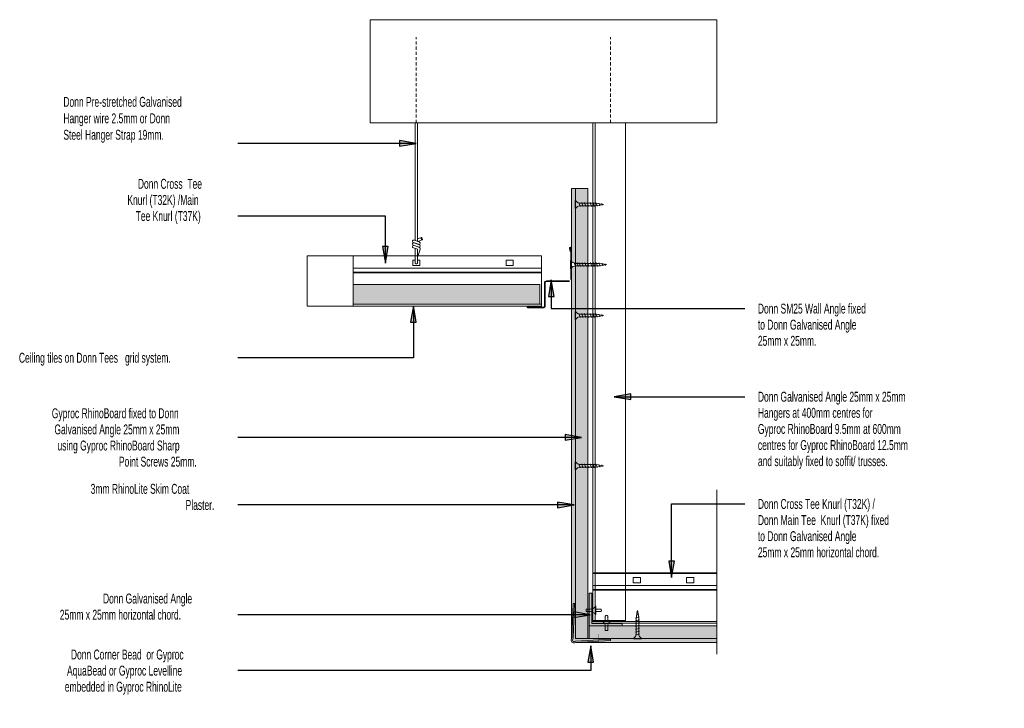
# Model space of a CAD drawing. Header units: millimetres. Extents: x -115474967 to 444143, y -74377 to 241828222.
# Tile 393 of 590: x 40888 to 41636, y 40738 to 41261. Entities that reach past the tile are written whole.
import ezdxf

# ---------------------------------------------------------------- set-up
doc = ezdxf.new("R2010")
doc.units = ezdxf.units.MM
doc.header["$MEASUREMENT"] = 0
doc.linetypes.add('Overhead', pattern=[3.96875, 2.38125, -1.5875])
for name, color, linetype, lineweight in [('_ INVISIBLE', 9, 'Continuous', 5), ('A', 1, 'Continuous', 18), ('LAYER_1', 5, 'Continuous', 18), ('OVERHEAD', 2, 'Overhead', 15), ('P-tRACK', 2, 'Continuous', 18), ('titleinfo', 7, 'Continuous', 18)]:
    doc.layers.add(name, color=color, linetype=linetype, lineweight=lineweight)
doc.layers.add('TEXT', color=7, linetype='Continuous')
doc.styles.add('Arial Narrow', font='ARIALN.TTF', dxfattribs={"width": 0.75, "height": 25})

# ---------------------------------------------------------------- blocks, each defined once
blk = doc.blocks.new('GSCS-002-CHANGE_LEVEL_dwg_SCREW-27616317-3D-1-1')
at = {"layer": 'LAYER_1', "color": 7}
for p, q in [((1142.46, 881.76), (1139.44, 882.69)), ((1142.36, 883.95), (1139.68, 884.77)), ((1141.99, 886.22), (1140.02, 886.83)), ((1141.62, 888.49), (1140.35, 888.88)), ((1142.46, 879.61), (1139.44, 880.54)), ((1142.46, 877.45), (1139.44, 878.38)), ((1142.46, 875.29), (1139.44, 876.22)), ((1142.46, 873.14), (1139.44, 874.07)), ((1142.46, 870.98), (1139.44, 871.91))]:
    blk.add_line(p, q, dxfattribs=at)
at = {"layer": 'LAYER_1', "color": 7, "flags": 128}
blk.add_lwpolyline([(1141.89, 872.37), (1141.89, 883.87), (1140.95, 889.62), (1140.01, 883.87), (1140.01, 872.37)], dxfattribs=at)
blk.add_lwpolyline([(1137.82, 868.42), (1144.07, 868.42), (1144.07, 868.06), (1137.82, 868.06)], close=True, dxfattribs=at)
at = {"layer": 'LAYER_1', "color": 7}
for centre, start_param, end_param in [((1136.35, 872.28), 3.556056, 4.735263), ((1145.55, 872.28), 1.547922, 2.727129)]:
    blk.add_ellipse(centre, major_axis=(0, 4.21), ratio=0.869565, start_param=start_param, end_param=end_param, dxfattribs=at)
blk = doc.blocks.new('GSCS-002-CHANGE_LEVEL_dwg_HANGER-27616318-3D-1-1')
at = {"lineweight": 18, "flags": 128}
blk.add_lwpolyline([(1959.77, 916.48), (1961.43, 916.48), (1961.43, 912.4), (1956.01, 912.4), (1956.01, 916.48), (1957.87, 916.48)], dxfattribs=at)
at = {"layer": 'titleinfo'}
for p, q in [((1957.87, 1020.74), (1957.87, 930.83)), ((1959.77, 931.47), (1959.77, 1020.74)), ((1957.87, 932.59), (1954.95, 933.58)), ((1960.47, 931.71), (1959.77, 931.94))]:
    blk.add_line(p, q, dxfattribs=at)
at = {"layer": 'titleinfo', "flags": 128}
for points in [[(1954.4, 931.8), (1954.18, 932.02), (1954.12, 932.46), (1954.24, 932.96), (1954.49, 933.38), (1954.8, 933.58), (1955.07, 933.5), (1955.21, 933.16), (1955.18, 932.67), (1954.99, 932.19), (1954.7, 931.86), (1954.4, 931.8), (1957.59, 930.7)], [(1956.22, 928.72), (1955.92, 929.15), (1955.92, 929.64), (1956.1, 930.07), (1956.53, 930.37), (1960.5, 931.72), (1960.99, 931.72)], [(1957.14, 928.54), (1956.65, 928.48), (1956.22, 928.72), (1955.92, 929.09), (1955.92, 929.58), (1956.1, 930), (1956.53, 930.31), (1960.5, 931.66)], [(1956.22, 926.64), (1955.92, 927.07), (1955.92, 927.56), (1956.1, 927.99), (1956.53, 928.23), (1960.5, 929.58), (1960.99, 929.64), (1961.42, 929.39)], [(1957.48, 920.02), (1955.92, 924.93), (1955.92, 925.48), (1956.1, 925.91), (1956.53, 926.21), (1960.5, 927.56), (1960.99, 927.56)], [(1961.42, 929.39), (1961.67, 929.03), (1961.73, 928.54), (1961.48, 928.11), (1961.05, 927.8), (1957.14, 926.46), (1956.65, 926.46), (1956.22, 926.64)], [(1960.5, 931.66), (1960.99, 931.66), (1961.42, 931.47), (1961.67, 931.04), (1961.73, 930.56), (1961.48, 930.13), (1961.05, 929.88), (1957.14, 928.54), (1961.05, 929.94), (1961.48, 930.19), (1961.73, 930.62), (1961.67, 931.11), (1961.42, 931.53), (1960.99, 931.72)], [(1959.77, 925.3), (1959.77, 914.47), (1959.65, 913.98), (1959.28, 913.68), (1958.79, 913.55), (1958.36, 913.68), (1958, 913.98), (1957.87, 914.47), (1957.87, 924.69), (1961.05, 925.78), (1961.48, 926.03), (1961.73, 926.46), (1961.67, 926.95), (1961.42, 927.37), (1960.99, 927.56)]]:
    blk.add_lwpolyline(points, dxfattribs=at)

msp = doc.modelspace()

# ---------------------------------------------------------------- hatches: boundary and pattern name
at = {"lineweight": 18}
h = msp.add_hatch(color=9, dxfattribs=at)
h.paths.add_polyline_path([(41321.32033, 40788.43022), (41417.55982, 40788.43022), (41417.55982, 40791.43022), (41360.33611, 40791.43022), (41360.33611, 40791.07085), (41354.08611, 40791.07085), (41354.08611, 40791.43022), (41310.11509, 40791.43022), (41310.11509, 40919.4389), (41309.75571, 40919.4389), (41309.75571, 40925.6889), (41310.11509, 40925.6889), (41310.11509, 41033.59642), (41309.75571, 41033.59642), (41309.75571, 41039.84642), (41310.11509, 41039.84642), (41310.11509, 41073.76783), (41309.92022, 41074.40024), (41309.11291, 41074.23955), (41308.35735, 41073.94464), (41307.68272, 41073.52692), (41307.11509, 41073.00252), (41307.11509, 40791.18726), (41307.33227, 40791.73022), (41308.25709, 40818.02981), (41309.25709, 40818.02981), (41308.31423, 40791.54111), (41308.26075, 40791.35883), (41307.81148, 40790.14977), (41307.81131, 40789.89722), (41307.87442, 40789.65269), (41307.99678, 40789.43176), (41308.17058, 40789.24853), (41308.38475, 40789.11468), (41308.62562, 40789.03877), (41309.0446, 40789.05961), (41309.12529, 40789.07607), (41310.33227, 40789.43022), (41336.8052, 40790.89182), (41336.8052, 40789.89182), (41310.33227, 40788.43022)], flags=0)
h.paths.add_polyline_path([(41310.11509, 41076.31439), (41310.11509, 41117.93278), (41309.75571, 41117.93278), (41309.75571, 41124.18278), (41310.11509, 41124.18278), (41310.11509, 41133.17334), (41307.11509, 41133.17334), (41307.11509, 41077.72968), (41307.72967, 41077.1702), (41308.46566, 41076.73542), (41309.69892, 41076.36167)], flags=0)
for color, points in [(254, [(41310.22219, 40791.43022), (41319.61509, 40791.43022), (41319.61509, 41133.17334), (41310.11509, 41133.17334), (41310.13487, 40791.43022)]), (254, [(41283.03147, 41045.40812), (41283.03147, 41060.40812), (41141.3111, 41060.40812), (41141.3111, 41045.40812)]), (4, [(41321.32033, 40800.93022), (41345.61509, 40800.93022), (41345.61509, 40802.93022), (41322.61509, 40802.93022), (41322.61509, 40825.93022), (41320.61509, 40825.93022), (41320.61509, 40800.93022)]), (4, [(41308.95227, 40788.02839), (41309.88287, 40788.27742), (41310.44022, 40788.43618), (41336.8052, 40789.89182), (41336.8052, 40790.89182), (41310.01037, 40789.37699), (41308.87783, 40789.02561), (41308.50728, 40789.07607), (41308.26075, 40789.19218), (41308.17058, 40789.24853), (41307.99678, 40789.43176), (41307.87442, 40789.65269), (41307.81131, 40789.89722), (41307.81148, 40790.14977), (41307.87491, 40790.39423), (41308.31423, 40791.54111), (41308.33227, 40791.73022), (41309.25709, 40818.02981), (41308.25709, 40818.02981), (41307.33227, 40791.73022), (41306.85006, 40790.39423), (41306.81948, 40790.14977), (41306.81923, 40789.77161), (41306.94545, 40789.28253), (41307.19017, 40788.84067), (41307.53778, 40788.47421), (41307.96612, 40788.20653), (41308.44786, 40788.05469), (41308.87783, 40788.03227)]), (254, [(41417.55982, 40791.43022), (41417.55982, 40800.93022), (41320.61509, 40800.93022), (41320.61509, 40791.43022), (41360.33611, 40791.43022)]), (31, [(41327.75982, 40789.34398), (41327.75982, 40794.87549), (41327.40879, 40794.87549), (41327.40879, 40789.34398)])]:
    msp.add_hatch(color=color, dxfattribs=at).paths.add_polyline_path(points, flags=0)
at = {"layer": 'TEXT', "lineweight": 25}
for points in [[(41189.04759, 41167.45308), (41176.54759, 41169.65717), (41176.54759, 41165.24899)], [(41165.78412, 41076.56028), (41167.98821, 41089.06028), (41163.58003, 41089.06028)], [(41291.73581, 41063.75186), (41289.53172, 41051.25186), (41293.9399, 41051.25186)], [(41187.01854, 41044.12667), (41184.81445, 41031.62667), (41189.22262, 41031.62667)], [(41339.60354, 40975.05418), (41352.10354, 40972.85009), (41352.10354, 40977.25827)], [(41314.69572, 40944.15383), (41302.19572, 40946.35792), (41302.19572, 40941.94974)], [(41309.08059, 40892.83775), (41296.58059, 40895.04184), (41296.58059, 40890.63366)], [(41383.11966, 40837.66758), (41385.32375, 40850.16758), (41380.91557, 40850.16758)], [(41321.25018, 40809.51178), (41308.75018, 40811.71586), (41308.75018, 40807.30769)], [(41321.66296, 40785.84063), (41319.45887, 40773.34063), (41323.86705, 40773.34063)]]:
    msp.add_hatch(color=250, dxfattribs=at).paths.add_polyline_path(points, flags=0)

# ---------------------------------------------------------------- linework, layer by layer
at = {"lineweight": 18}
for p, q in [((41325.18256, 41183.04474), (41325.18256, 40805.17382)), ((41319.61509, 41043.25283), (41319.61509, 41058.47625)), ((41148.18007, 41045.40812), (41141.3111, 41045.40812)), ((41141.3111, 41045.40812), (41284.27685, 41045.40812)), ((41417.55982, 40788.43022), (41417.55982, 40904.44229)), ((41323.20036, 40805.17382), (41323.20036, 40841.27959)), ((41307.11509, 40822.37368), (41307.11509, 40791.18726)), ((41322.61509, 40825.92022), (41322.61509, 40802.93022)), ((41318.20753, 40813.72746), (41318.20753, 40811.85246)), ((41325.59774, 40813.72746), (41325.59774, 40811.85246)), ((41320.61509, 40801.17959), (41320.61509, 40803.17959)), ((41332.69502, 40804.80897), (41334.57002, 40804.80897)), ((41332.69502, 40797.41875), (41334.57002, 40797.41875))]:
    msp.add_line(p, q, dxfattribs=at)
at = {"lineweight": 18, "flags": 128}
for points in [[(41323.18256, 41183.04474), (41323.18256, 40805.17382), (41348.18256, 40805.17382), (41348.18256, 41183.04474)], [(41310.11509, 41133.17334), (41307.11509, 41133.17334), (41307.11509, 40791.43022)], [(41310.11509, 41131.11067), (41310.11509, 40791.43022), (41310.11509, 41133.17334), (41319.61509, 41133.17334), (41310.11509, 41133.17334), (41310.11509, 40791.43022), (41319.61509, 40791.43022), (41319.61509, 41133.17334)], [(41319.61509, 41131.11067), (41319.61509, 41133.17334), (41319.61509, 40791.43022), (41310.11509, 40791.43022), (41310.11509, 41133.17334), (41319.61509, 41133.17334), (41319.61509, 40791.43022)], [(41141.3111, 41081.94758), (41176.04567, 41081.94758), (41274.51851, 41081.94758), (41284.27685, 41081.94758), (41284.27685, 41043.84714), (41141.3111, 41043.84714)], [(41141.3111, 41045.40812), (41195.45684, 41045.40812), (41273.01335, 41045.40812), (41283.03147, 41045.40812), (41283.03147, 41060.40812), (41141.3111, 41060.40812)], [(41320.61509, 40800.93022), (41345.61509, 40800.93022), (41345.61509, 40802.93022), (41322.61509, 40802.93022), (41322.61509, 40825.92022), (41320.61509, 40825.92022), (41320.61509, 40800.93022), (41320.61509, 40791.43022), (41310.11509, 40791.43022)]]:
    msp.add_lwpolyline(points, dxfattribs=at)
for points in [[(41257.44979, 41074.70469), (41262.86876, 41074.70469), (41262.86876, 41078.78176), (41257.44979, 41078.78176), (41257.44979, 41074.70469), (41262.86876, 41074.70469), (41262.86876, 41078.78176), (41257.44979, 41078.78176)], [(41353.96001, 40833.65999), (41359.37898, 40833.65999), (41359.37898, 40837.73705), (41353.96001, 40837.73705)], [(41394.46846, 40833.65999), (41399.88743, 40833.65999), (41399.88743, 40837.73705), (41394.46846, 40837.73705)], [(41320.61509, 40791.43022), (41417.55982, 40791.43022), (41417.55982, 40800.93022), (41320.61509, 40800.93022)]]:
    msp.add_lwpolyline(points, close=True, dxfattribs=at)
at = {"lineweight": 18}
for centre, start, end in [((41328.82535, 40812.78996), 294.25493807, 65.74506193), ((41333.63252, 40808.03658), 24.25493807, 155.74506193)]:
    msp.add_arc(centre, 1.02827, start, end, dxfattribs=at)
at = {"layer": '_ INVISIBLE'}
for p, q in [((41154.23771, 41261.41793), (41154.23771, 41183.04474)), ((41417.55982, 41261.41793), (41154.23771, 41261.41793)), ((41417.55982, 41183.04474), (41417.55982, 41261.41793)), ((41154.23771, 41183.04474), (41417.55982, 41183.04474)), ((41106.3111, 41081.94758), (41106.3111, 41043.84714)), ((41141.3111, 41081.94758), (41106.3111, 41081.94758)), ((41141.3111, 41043.84714), (41141.3111, 41081.94758)), ((41106.3111, 41043.84714), (41141.3111, 41043.84714)), ((41417.55982, 40904.44229), (41417.55982, 40779.44229))]:
    msp.add_line(p, q, dxfattribs=at)
at = {"layer": 'A', "color": 7}
for p, q in [((41305.59545, 41087.79741), (41306.11714, 41085.34564)), ((41306.09545, 41087.79741), (41306.59545, 41085.44741)), ((41306.59545, 41086.6243), (41306.11714, 41086.52253)), ((41306.59545, 41064.04741), (41306.59545, 41087.79741)), ((41286.59545, 41044.04741), (41286.59545, 41061.54741)), ((41287.09545, 41044.04741), (41287.09545, 41061.54741)), ((41288.09545, 41063.04741), (41305.59545, 41063.04741)), ((41288.09545, 41062.54741), (41305.59545, 41062.54741)), ((41274.09545, 41043.04741), (41285.59545, 41043.04741)), ((41285.59545, 41042.54741), (41274.09545, 41042.54741)), ((41310.11509, 40822.91407), (41310.11509, 40846.66408)), ((41307.87491, 40790.39423), (41308.26075, 40791.35883)), ((41310.01037, 40789.37699), (41309.12529, 40789.07607))]:
    msp.add_line(p, q, dxfattribs=at)
at = {"layer": 'A', "color": 7, "flags": 128}
for points in [[(41274.09545, 41043.54741), (41275.84545, 41043.04741), (41275.98282, 41043.52818), (41274.09545, 41044.04741)], [(41308.33227, 40791.73022), (41309.25709, 40818.02981), (41308.25709, 40818.02981), (41307.33227, 40791.73022)], [(41310.33227, 40788.43022), (41336.8052, 40789.89182), (41336.8052, 40790.89182), (41310.33227, 40789.43022)]]:
    msp.add_lwpolyline(points, dxfattribs=at)
at = {"layer": 'A', "color": 7}
for centre, radius, start, end in [((41306.34545, 41087.79741), 0.75, 89.999618, 180), ((41306.34545, 41087.79741), 0.25, 89.998854, 180), ((41306.34545, 41087.79741), 0.75, 0, 89.999618), ((41306.34545, 41087.79741), 0.25, 0, 89.998854), ((41288.09545, 41061.54741), 1.5, 90, 180), ((41288.09545, 41061.54741), 1, 90, 180), ((41274.09545, 41043.29741), 0.75, 90, 179.999618), ((41274.09545, 41043.29741), 0.75, 179.999618, 270), ((41274.09545, 41043.29741), 0.25, 90, 179.998854), ((41274.09545, 41043.29741), 0.25, 179.998854, 270), ((41285.59545, 41044.04741), 1, 270, 0), ((41285.59545, 41044.04741), 1.5, 270, 0), ((41308.80339, 40790.02284), 1, 158.19859051, 288.77803322), ((41307.33227, 40791.73022), 1, 338.19859051, 0), ((41310.33227, 40788.43022), 1, 90, 108.77803322)]:
    msp.add_arc(centre, radius, start, end, dxfattribs=at)
at = {"layer": 'LAYER_1', "color": 7}
for p, q in [((41309.15753, 41076.87536), (41310.08766, 41073.85684)), ((41311.31378, 41076.87536), (41312.24391, 41073.85684)), ((41312.97054, 41076.87536), (41313.90067, 41073.85684)), ((41315.12679, 41076.87536), (41316.05692, 41073.85684)), ((41319.43929, 41076.87536), (41320.36942, 41073.85684)), ((41323.75179, 41076.87536), (41324.68192, 41073.85684)), ((41325.90804, 41076.87536), (41326.83817, 41073.85684)), ((41328.09414, 41076.77848), (41328.91935, 41074.10045)), ((41330.36445, 41076.40832), (41330.97245, 41074.4352)), ((41332.63476, 41076.03816), (41333.02555, 41074.76994)), ((41321.28524, 40813.72746), (41318.20753, 40813.72746)), ((41321.28524, 40811.85246), (41318.20753, 40811.85246)), ((41329.24776, 40813.72746), (41325.59774, 40813.72746)), ((41329.24776, 40811.85246), (41325.59774, 40811.85246)), ((41332.69502, 40808.45899), (41332.69502, 40804.80897)), ((41334.57002, 40808.45899), (41334.57002, 40804.80897)), ((41320.61509, 40800.93022), (41417.55982, 40800.93022)), ((41332.69502, 40800.49647), (41332.69502, 40797.41875)), ((41334.57002, 40800.49647), (41334.57002, 40797.41875)), ((41310.33227, 40788.43022), (41417.55982, 40788.43022)), ((41320.61509, 40791.43022), (41417.55982, 40791.43022))]:
    msp.add_line(p, q, dxfattribs=at)
at = {"layer": 'LAYER_1', "color": 8}
for p, q in [((41348.45976, 40841.27959), (41323.20036, 40841.27959)), ((41348.45976, 40840.87319), (41323.20036, 40840.87319)), ((41348.45976, 40831.56904), (41323.20036, 40831.56904)), ((41348.45976, 40828.57959), (41323.20036, 40828.57959)), ((41323.20036, 40828.17959), (41348.45976, 40828.17959))]:
    msp.add_line(p, q, dxfattribs=at)
at = {"layer": 'LAYER_1', "color": 7, "flags": 128}
for points in [[(41306.59545, 41072.2411), (41306.59545, 41078.4911), (41306.23607, 41078.4911), (41306.23607, 41072.2411)], [(41318.21317, 41073.85684), (41317.28304, 41076.87536)], [(41322.52567, 41073.85684), (41321.59554, 41076.87536)], [(41325.23837, 40815.91496), (41325.23837, 40809.66496), (41325.59774, 40809.66496), (41325.59774, 40815.91496)], [(41330.50752, 40804.44959), (41336.75752, 40804.44959), (41336.75752, 40804.80897), (41330.50752, 40804.80897)]]:
    msp.add_lwpolyline(points, close=True, dxfattribs=at)
for points in [[(41310.54857, 41076.3036), (41328.01783, 41076.3036), (41333.76783, 41075.3661), (41328.01783, 41074.4286), (41310.54857, 41074.4286)], [(41284.27685, 41072.61374), (41274.51851, 41072.61374), (41204.2962, 41072.61374), (41173.9082, 41072.61374), (41141.3111, 41072.61374)], [(41284.27685, 41069.6243), (41274.51851, 41069.6243), (41204.2962, 41069.6243), (41176.59328, 41069.6243), (41141.3111, 41069.6243)], [(41141.3111, 41069.2243), (41176.65037, 41069.2243), (41204.2962, 41069.2243), (41274.51851, 41069.2243), (41284.27685, 41069.2243)], [(41417.55982, 40841.27959), (41398.28919, 40841.27959), (41348.45976, 40841.27959)], [(41417.55982, 40840.87319), (41398.28919, 40840.87319), (41348.45976, 40840.87319)], [(41417.55982, 40831.56904), (41398.28919, 40831.56904), (41348.45976, 40831.56904)], [(41417.55982, 40828.57959), (41398.28919, 40828.57959), (41348.45976, 40828.57959)], [(41348.45976, 40828.17959), (41398.28919, 40828.17959), (41417.55982, 40828.17959)], [(41416.28638, 40804.44959), (41417.55982, 40804.44959), (41322.61509, 40804.44959)], [(41416.03816, 40803.17959), (41417.55982, 40803.17959), (41322.61509, 40803.17959)]]:
    msp.add_lwpolyline(points, dxfattribs=at)
at = {"layer": 'LAYER_1', "color": 7}
for centre, major_axis, start_param, end_param in [((41310.4522, 41079.96656), (4.2135, 0), 3.556056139, 4.735263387), ((41310.4522, 41070.76565), (4.2135, 0), 1.54792192, 2.727129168), ((41321.38162, 40817.39042), (4.2135, 0), 4.689514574, 5.868721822), ((41321.38162, 40808.18951), (4.2135, 0), 0.414463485, 1.593670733), ((41329.03206, 40800.59284), (0, 4.2135), 4.689514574, 5.868721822), ((41338.23297, 40800.59284), (0, 4.2135), 0.414463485, 1.593670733)]:
    msp.add_ellipse(centre, major_axis=major_axis, ratio=0.869565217, start_param=start_param, end_param=end_param, dxfattribs=at)
at = {"layer": 'OVERHEAD'}
for p, q in [((41189.23771, 41183.04474), (41189.23771, 41248.04474)), ((41336.68256, 41183.04474), (41336.68256, 41248.04474))]:
    msp.add_line(p, q, dxfattribs=at)
at = {"layer": 'P-tRACK', "color": 7}
for p, q in [((41306.94643, 40790.76562), (41307.33227, 40791.73022)), ((41310.33227, 40788.43022), (41309.44719, 40788.12929))]:
    msp.add_line(p, q, dxfattribs=at)
msp.add_arc((41308.80339, 40790.02284), 2, 158.19859051, 288.77803322, dxfattribs=at)
at = {"layer": 'TEXT', "color": 250, "lineweight": 25}
for p, q in [((41189.04759, 41167.45308), (41053.82615, 41167.45308)), ((41189.04759, 41167.45308), (41176.54759, 41169.65717)), ((41176.54759, 41169.65717), (41176.54759, 41165.24899)), ((41176.54759, 41165.24899), (41189.04759, 41167.45308)), ((41165.78412, 41112.28509), (41053.82615, 41112.28509)), ((41165.78412, 41076.56028), (41165.78412, 41112.28509)), ((41167.98821, 41089.06028), (41163.58003, 41089.06028)), ((41163.58003, 41089.06028), (41165.78412, 41076.56028)), ((41165.78412, 41076.56028), (41167.98821, 41089.06028)), ((41291.73581, 41063.75186), (41289.53172, 41051.25186)), ((41293.9399, 41051.25186), (41291.73581, 41063.75186)), ((41291.73581, 41063.75186), (41291.73581, 41041.9938)), ((41289.53172, 41051.25186), (41293.9399, 41051.25186)), ((41187.01854, 41044.12667), (41184.81445, 41031.62667)), ((41189.22262, 41031.62667), (41187.01854, 41044.12667)), ((41187.01854, 41044.12667), (41187.01854, 41004.64134)), ((41291.73581, 41041.9938), (41438.62889, 41041.9938)), ((41184.81445, 41031.62667), (41189.22262, 41031.62667)), ((41187.01854, 41004.64134), (41053.82615, 41004.64134)), ((41352.10354, 40977.25827), (41339.60354, 40975.05418)), ((41339.60354, 40975.05418), (41352.10354, 40972.85009)), ((41339.60354, 40975.05418), (41438.62889, 40975.05418)), ((41352.10354, 40972.85009), (41352.10354, 40977.25827)), ((41314.69572, 40944.15383), (41053.82615, 40944.15383)), ((41314.69572, 40944.15383), (41302.19572, 40946.35792)), ((41302.19572, 40946.35792), (41302.19572, 40941.94974)), ((41302.19572, 40941.94974), (41314.69572, 40944.15383)), ((41309.08059, 40892.83775), (41053.82615, 40892.83775)), ((41309.08059, 40892.83775), (41296.58059, 40895.04184)), ((41296.58059, 40895.04184), (41296.58059, 40890.63366)), ((41296.58059, 40890.63366), (41309.08059, 40892.83775)), ((41383.11966, 40893.61687), (41438.62889, 40893.61687)), ((41383.11966, 40837.66758), (41383.11966, 40893.61687)), ((41385.32375, 40850.16758), (41380.91557, 40850.16758)), ((41380.91557, 40850.16758), (41383.11966, 40837.66758)), ((41383.11966, 40837.66758), (41385.32375, 40850.16758)), ((41321.25018, 40809.51178), (41053.82615, 40809.51178)), ((41321.25018, 40809.51178), (41308.75018, 40811.71586)), ((41308.75018, 40811.71586), (41308.75018, 40807.30769)), ((41308.75018, 40807.30769), (41321.25018, 40809.51178)), ((41321.66296, 40785.84063), (41319.45887, 40773.34063)), ((41323.86705, 40773.34063), (41321.66296, 40785.84063)), ((41321.66296, 40785.84063), (41321.66296, 40767.06542)), ((41319.45887, 40773.34063), (41323.86705, 40773.34063)), ((41321.66296, 40767.06542), (41053.82615, 40767.06542))]:
    msp.add_line(p, q, dxfattribs=at)

# ---------------------------------------------------------------- block references
at = {"extrusion": (0, 0, -1), "zscale": -1}
for name, p in [('GSCS-002-CHANGE_LEVEL_dwg_HANGER-27616318-3D-1-1', (-43148.05956, 40162.30536)), ('GSCS-002-CHANGE_LEVEL_dwg_SCREW-27616317-3D-1-1', (-42498.16054, 39923.01128))]:
    msp.add_blockref(name, p, dxfattribs=at)
at = {"extrusion": (0, 0, -1), "zscale": -1, "rotation": 90.00000000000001}
for p in [(-40441.69615, 39980.10835), (-40441.69615, 39895.77198), (-40441.69615, 39781.61446)]:
    msp.add_blockref('GSCS-002-CHANGE_LEVEL_dwg_SCREW-27616317-3D-1-1', p, dxfattribs=at)

# ---------------------------------------------------------------- texts
at = {"layer": 'TEXT', "color": 7, "lineweight": 25, "char_height": 7.5, "attachment_point": 1, "style": 'Arial Narrow'}
for s, insert, width in [('Donn Pre-stretched Galvanised\\PHanger wire 2.5mm or Donn \\PSteel Hanger Strap 19mm.', (40921.24866, 41202.75789), 148.7130313), ('Donn Cross  Tee  ', (40977.81374, 41140.50905), 80.16875), ('Knurl (T32K) /Main', (40969.87624, 41128.27207), 89.789), ('Tee Knurl (T37K)', (40976.1601, 41116.03509), 82.1729687), ('Donn SM25 Wall Angle fixed', (41448.62889, 41045.7438), 135.8860313), ('to Donn Galvanised Angle', (41448.62889, 41033.50683), 123.8607188), ('25mm x 25mm.', (41448.62889, 41021.26985), 72.9535625), ('Ceiling tiles on Donn Tees   grid system.', (40887.49557, 41008.39134), 189.5990938), ('Donn Galvanised Angle 25mm x 25mm', (41448.62889, 40978.80418), 185.1898125), ('Gyproc RhinoBoard fixed to Donn ', (40912.48126, 40966.20695), 159.1349688), ('Hangers at 400mm centres for ', (41448.62889, 40966.5672), 146.3079687), ('Galvanised Angle 25mm x 25mm', (40914.46563, 40953.96998), 156.7299062), ('Gyproc RhinoBoard 9.5mm at 600mm ', (41448.62889, 40954.33022), 181.9830625), ('using Gyproc RhinoBoard Sharp ', (40916.78074, 40941.733), 153.924), ('centres for Gyproc RhinoBoard 12.5mm ', (41448.62889, 40942.09324), 190.801625), ('Point Screws 25mm. ', (40963.41355, 40929.49602), 97.4050312), ('and suitably fixed to soffit/ trusses.', (41448.62889, 40929.85626), 161.1391875), ('3mm RhinoLite Skim Coat', (40941.98942, 40908.82473), 123.459875), ('Plaster.', (41014.08838, 40896.58775), 36.0759375), ('Donn Cross Tee Knurl (T32K) /', (41448.62889, 40897.36687), 146.7088125), ('Donn Main Tee  Knurl (T37K) fixed', (41448.62889, 40885.12989), 164.7467812), ('to Donn Galvanised Angle ', (41448.62889, 40872.89291), 126.666625), ('25mm x 25mm horizontal chord.', (41448.62889, 40860.65593), 151.9197812), ('Donn Galvanised Angle ', (40951.32268, 40825.49876), 112.23625), ('25mm x 25mm horizontal chord.', (40918.58049, 40813.26178), 151.9197812), ('Donn Corner Bead  or Gyproc ', (40926.97915, 40782.99355), 141.4978437), ('AquaBead or Gyproc Levelline ', (40924.00259, 40770.75657), 145.1054375), ('embedded in Gyproc RhinoLite', (40922.34894, 40758.51959), 147.1096563)]:
    msp.add_mtext(s, dxfattribs=dict(at, insert=insert, width=width))

doc.saveas('drawing.dxf')
